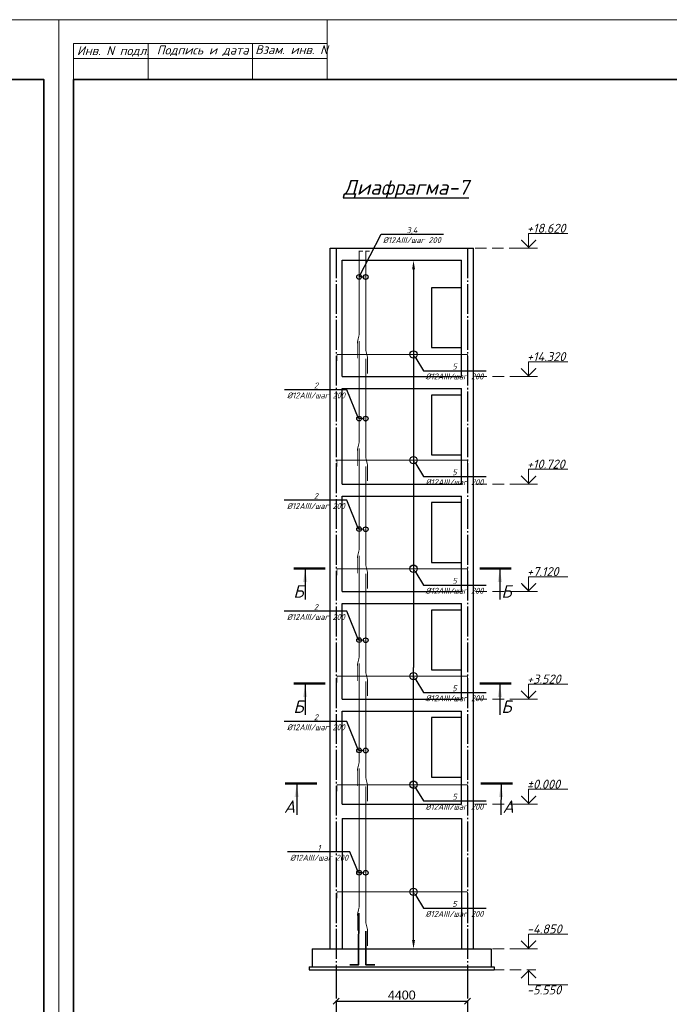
# Model space of a CAD drawing. Header units: millimetres. Extents: x -33345 to 4712671, y -3392 to 121473.
# Tile 1050 of 1056: x 4189316 to 4211096, y 70922 to 103901. Entities that reach past the tile are written whole.
import ezdxf
from ezdxf import colors
from ezdxf.entities.mleader import LeaderData, LeaderLine
from ezdxf.math import Vec2, Vec3

# ---------------------------------------------------------------- set-up
doc = ezdxf.new("R2010")
doc.units = ezdxf.units.MM
for name, pattern in [('CENTER2', [28.575, 19.05, -3.175, 3.175, -3.175]), ('DASHED', [19.05, 12.7, -6.35]), ('ГОСТ 2.303 5', [24, 20, -1.5, 1, -1.5])]:
    doc.linetypes.add(name, pattern=pattern)
for name, color, linetype in [('00-Axes', 1, 'CENTER2'), ('_линия', 7, 'Continuous'), ('Ром', 246, 'Continuous')]:
    doc.layers.add(name, color=color, linetype=linetype)
doc.styles.add('_text', font='isocpeui.ttf')
doc.styles.add('ISOCPEUR', font='isocpeui.ttf', dxfattribs={"height": 300})
doc.styles.get("Standard").update_dxf_attribs({"font": 'arial.ttf'})
doc.styles.add('ГОСТ 300', font='isocpeui.ttf', dxfattribs={"height": 150})
doc.styles.add('Тохир', font='isocpeui.ttf', dxfattribs={"oblique": 2, "height": 250})
doc.dimstyles.new('ISO-25$0', dxfattribs={"dimtxt": 300, "dimasz": 200, "dimexe": 100, "dimexo": 300, "dimgap": 50, "dimtad": 1, "dimdec": 0, "dimtxsty": 'Standard', "dimblk": 'OBLIQUE', "dimcen": 250, "dimadec": 0, "dimazin": 0, "dimtfac": 1, "dimtdec": 0, "dimtmove": 0, "dimatfit": 3, "dimldrblk": 'OBLIQUE', "dimfxl": 1.25, "dimarcsym": 0})

# ---------------------------------------------------------------- blocks, each defined once
blk = doc.blocks.new('srhet')
at = {"lineweight": 20}
for p, q in [((-49805960, 24202266), (-49807960, 24202266)), ((-49806660, 24193766), (-49806660, 24202266)), ((-49805960, 24199766), (-49807160, 24199766)), ((-49805960, 24196266), (-49807160, 24196266))]:
    blk.add_line(p, q, dxfattribs=at)
blk.add_lwpolyline([(-49807960, 24193266), (-49748560, 24193266), (-49748560, 24235266), (-49807960, 24235266)], close=True, dxfattribs=at)
at = {"lineweight": 35}
blk.add_lwpolyline([(-49805960, 24193766), (-49749060, 24193766), (-49749060, 24234766), (-49805960, 24234766)], close=True, dxfattribs=at)
at = {"lineweight": 20}
blk.add_lwpolyline([(-49805960, 24193766), (-49807160, 24193766), (-49807160, 24202266)], dxfattribs=at)
at = {"layer": '_линия', "color": 18, "lineweight": 0, "char_height": 300, "attachment_point": 1, "rotation": 90, "style": 'Тохир'}
for s, insert, width in [('Взам. инв. N', (-49807106, 24199850), 2548.9), ('Подпись и дата', (-49807094, 24196549), 3227.1), ('Инв. N подл.', (-49807073, 24193874), 2427.67)]:
    blk.add_mtext(s, dxfattribs=dict(at, insert=insert, width=width))
blk = doc.blocks.new('_Oblique')
at = {"color": 0, "linetype": 'ByBlock', "lineweight": -2}
blk.add_line((-0.5, -0.5), (0.5, 0.5), dxfattribs=at)
blk = doc.blocks.new('*D2465')
at = {"color": 0, "lineweight": -2, "transparency": 16777216}
for p, q in [((4199926, 71327), (4199926, 71127)), ((4204326, 71327), (4204326, 71127)), ((4199926, 71027), (4204326, 71027))]:
    blk.add_line(p, q, dxfattribs=at)
at = {"layer": 'Defpoints', "color": 0, "transparency": 16777216}
for p in [(4199926, 71027), (4204326, 71027), (4204326, 71027)]:
    blk.add_point(p, dxfattribs=at)
at = {"color": 0, "lineweight": -2, "transparency": 16777216, "xscale": 200, "yscale": 200, "zscale": 200, "rotation": 180}
blk.add_blockref('_Oblique', (4199926, 71027), dxfattribs=at)
at = {"color": 0, "lineweight": -2, "transparency": 16777216, "xscale": 200, "yscale": 200, "zscale": 200}
blk.add_blockref('_Oblique', (4204326, 71027), dxfattribs=at)
at = {"color": 0, "lineweight": 0, "transparency": 16777216, "insert": (4202126, 71231), "char_height": 300, "attachment_point": 5}
blk.add_mtext('4400', dxfattribs=at)

msp = doc.modelspace()

# ---------------------------------------------------------------- linework, layer by layer
at = {"color": 177, "lineweight": 30, "true_color": 0x293189}
for p, q in [((4199726.162, 72774.895, -3946408475.726), (4199726.162, 96244.895, -3946408475.726)), ((4199726.162, 96244.895, -3946408475.726), (4204526.162, 96244.895, -3946408475.726)), ((4204526.162, 72774.895, -3946408475.726), (4204526.162, 96244.895, -3946408475.726)), ((4200126.162, 91944.895, -3946408475.726), (4200126.162, 95844.895, -3946408475.726)), ((4200126.162, 95844.895, -3946408475.726), (4204126.162, 95844.895, -3946408475.726)), ((4204126.162, 91944.895, -3946408475.726), (4204126.162, 95844.895, -3946408475.726)), ((4200126.162, 91944.895, -3946408475.726), (4204126.162, 91944.895, -3946408475.726)), ((4200126.162, 88344.895, -3946408475.726), (4200126.162, 91544.895, -3946408475.726)), ((4200126.162, 91544.895, -3946408475.726), (4204126.162, 91544.895, -3946408475.726)), ((4204126.162, 88344.895, -3946408475.726), (4204126.162, 91544.895, -3946408475.726)), ((4200126.162, 88344.895, -3946408475.726), (4204126.162, 88344.895, -3946408475.726)), ((4200126.162, 84744.895, -3946408475.726), (4200126.162, 87944.895, -3946408475.726)), ((4200126.162, 87944.895, -3946408475.726), (4204126.162, 87944.895, -3946408475.726)), ((4204126.162, 84744.895, -3946408475.726), (4204126.162, 87944.895, -3946408475.726)), ((4200126.162, 84744.895, -3946408475.726), (4204126.162, 84744.895, -3946408475.726)), ((4200126.162, 81144.895, -3946408475.726), (4200126.162, 84344.895, -3946408475.726)), ((4200126.162, 84344.895, -3946408475.726), (4204126.162, 84344.895, -3946408475.726)), ((4204126.162, 81144.895, -3946408475.726), (4204126.162, 84344.895, -3946408475.726)), ((4200126.162, 81144.895, -3946408475.726), (4204126.162, 81144.895, -3946408475.726)), ((4200126.162, 77624.895, -3946408475.726), (4200126.162, 80744.895, -3946408475.726)), ((4200126.162, 80744.895, -3946408475.726), (4204126.162, 80744.895, -3946408475.726)), ((4204126.162, 77624.895, -3946408475.726), (4204126.162, 80744.895, -3946408475.726)), ((4200126.162, 77624.895, -3946408475.726), (4204126.162, 77624.895, -3946408475.726)), ((4200126.162, 77144.895, -3946408475.726), (4204126.162, 77144.895, -3946408475.726)), ((4200126.162, 77144.895, -3946408475.726), (4200126.162, 72774.895, -3946408475.726)), ((4204126.162, 77144.895, -3946408475.726), (4204126.162, 72774.895, -3946408475.726)), ((4199126.162, 72774.895, -3946408475.726), (4205126.162, 72774.895, -3946408475.726)), ((4199126.162, 72774.895, -3946408475.726), (4199126.162, 72174.895, -3946408475.726)), ((4205126.162, 72774.895, -3946408475.726), (4205126.162, 72174.895, -3946408475.726)), ((4199026.162, 72174.895, -3946408475.726), (4205226.162, 72174.895, -3946408475.726)), ((4199026.162, 72174.895, -3946408475.726), (4199026.162, 72074.895, -3946408475.726)), ((4199026.162, 72074.895, -3946408475.726), (4205226.162, 72074.895, -3946408475.726)), ((4205226.162, 72174.895, -3946408475.726), (4205226.162, 72074.895, -3946408475.726))]:
    msp.add_line(p, q, dxfattribs=at)
at = {"color": 18, "lineweight": 0, "true_color": 0x000000}
for p, q in [((4206128.367, 96244.895, -3946408475.726), (4206678.367, 96244.895, -3946408475.726)), ((4206128.367, 91944.89, -3946408475.726), (4206678.367, 91944.89, -3946408475.726)), ((4206128.367, 88344.89, -3946408475.726), (4206678.367, 88344.89, -3946408475.726)), ((4206128.367, 84744.89, -3946408475.726), (4206678.367, 84744.89, -3946408475.726)), ((4206128.367, 81144.89, -3946408475.726), (4206678.367, 81144.89, -3946408475.726)), ((4206128.367, 77624.89, -3946408475.726), (4206678.367, 77624.89, -3946408475.726)), ((4206128.367, 72774.895, -3946408475.726), (4206678.367, 72774.895, -3946408475.726))]:
    msp.add_line(p, q, dxfattribs=at)
at = {"color": 5, "linetype": 'Continuous', "lineweight": 25, "ltscale": 100}
for p, q in [((4198887.29, 85492.095, 754593261.348), (4198891.382, 84475.695, 754593261.348)), ((4205414.074, 85492.095, 754593261.348), (4205409.982, 84475.695, 754593261.348)), ((4198887.29, 81630.863, 754593261.348), (4198891.382, 80614.463, 754593261.348)), ((4205414.074, 81630.863, 754593261.348), (4205409.982, 80614.463, 754593261.348)), ((4198603.931, 78284.434, 754593261.348), (4198608.023, 77268.034, 754593261.348)), ((4205454.309, 78284.434, 754593261.348), (4205450.217, 77268.034, 754593261.348))]:
    msp.add_line(p, q, dxfattribs=at)
at = {"color": 18, "lineweight": 0, "true_color": 0x000000, "elevation": -3946408475.726}
for points in [[(4206378.367, 96244.895), (4206378.367, 96744.895), (4207697.826, 96744.895)], [(4206378.367, 91944.89), (4206378.367, 92444.89), (4207697.826, 92444.89)], [(4206378.367, 88344.89), (4206378.367, 88844.89), (4207697.826, 88844.89)], [(4206378.367, 84744.89), (4206378.367, 85244.89), (4207697.826, 85244.89)], [(4206378.367, 81144.89), (4206378.367, 81644.89), (4207697.826, 81644.89)], [(4206378.367, 77624.89), (4206378.367, 78124.89), (4207697.826, 78124.89)], [(4206378.367, 72774.895), (4206378.367, 73274.895), (4207697.826, 73274.895)], [(4206378.367, 72074.895), (4206378.367, 71574.895), (4207697.826, 71574.895)]]:
    msp.add_lwpolyline(points, dxfattribs=at)
for points in [[(4206128.367, 96523.175, 40, 40, 0), (4206378.367, 96273.175, 40, 40, 0), (4206628.367, 96523.175, 40, 40, 0)], [(4206128.367, 92223.17, 40, 40, 0), (4206378.367, 91973.17, 40, 40, 0), (4206628.367, 92223.17, 40, 40, 0)], [(4206128.367, 88623.17, 40, 40, 0), (4206378.367, 88373.17, 40, 40, 0), (4206628.367, 88623.17, 40, 40, 0)], [(4206128.367, 85023.17, 40, 40, 0), (4206378.367, 84773.17, 40, 40, 0), (4206628.367, 85023.17, 40, 40, 0)], [(4206128.367, 81423.17, 40, 40, 0), (4206378.367, 81173.17, 40, 40, 0), (4206628.367, 81423.17, 40, 40, 0)], [(4206128.367, 77903.17, 40, 40, 0), (4206378.367, 77653.17, 40, 40, 0), (4206628.367, 77903.17, 40, 40, 0)], [(4206128.367, 73053.175, 40, 40, 0), (4206378.367, 72803.175, 40, 40, 0), (4206628.367, 73053.175, 40, 40, 0)], [(4206128.367, 71796.615, 40, 40, 0), (4206378.367, 72046.615, 40, 40, 0), (4206628.367, 71796.615, 40, 40, 0)]]:
    msp.add_lwpolyline(points, format="xyseb", dxfattribs=at)
at = {"color": 5, "elevation": -4359072809.706}
for points in [[(4200637.409, 92555.449, 30, 30, 0), (4200637.409, 93055.449, 30, 30, -0.060930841), (4200648.022, 93142.218, 30, 30, 0), (4200686.563, 93297.405, 30, 30, 0.060930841), (4200697.176, 93384.175, 30, 30, 0), (4200697.176, 96144.895, 30, 30, 0), (4200829.621, 96144.895, 0, 0, 0)], [(4200978.889, 92044.726, 30, 30, 0), (4200978.889, 92544.726, 30, 30, 0.060930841), (4200968.276, 92631.495, 30, 30, 0), (4200929.736, 92786.682, 30, 30, -0.060930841), (4200919.122, 92873.451, 30, 30, 0), (4200919.122, 96144.895, 30, 30, 0), (4201051.568, 96144.895, 0, 0, 0)]]:
    msp.add_lwpolyline(points, format="xyseb", dxfattribs=at)
at = {"color": 215, "linetype": 'DASHED', "lineweight": 0, "ltscale": 30, "true_color": 0xa953a0, "elevation": -3946408475.726}
for points in [[(4204588.021, 96244.895), (4206618.96, 96244.895)], [(4204601.177, 91944.89), (4206618.96, 91944.89)], [(4204601.177, 88344.89), (4206618.96, 88344.89)], [(4204601.177, 84744.89), (4206618.96, 84744.89)], [(4204601.177, 81144.89), (4206618.96, 81144.89)], [(4204601.177, 77624.89), (4206618.96, 77624.89)], [(4206022.168, 77624.89), (4206128.367, 77624.89)], [(4204601.177, 72774.895), (4206618.96, 72774.895)], [(4206022.168, 72774.895), (4206128.367, 72774.895)], [(4204601.177, 72074.895), (4206618.96, 72074.895)]]:
    msp.add_lwpolyline(points, dxfattribs=at)
at = {"color": 177, "lineweight": 30, "true_color": 0x293189, "elevation": -3946408475.726}
for points in [[(4203126.157, 92924.89), (4204126.162, 92924.89), (4204126.162, 94924.826), (4203126.157, 94924.826)], [(4203126.157, 89324.89), (4204126.162, 89324.89), (4204126.162, 91324.826), (4203126.157, 91324.826)], [(4203126.157, 85724.89), (4204126.162, 85724.89), (4204126.162, 87724.826), (4203126.157, 87724.826)], [(4203126.157, 82124.89), (4204126.162, 82124.89), (4204126.162, 84124.826), (4203126.157, 84124.826)], [(4203126.155, 78524.899), (4204126.162, 78524.899), (4204126.162, 80524.835), (4203126.155, 80524.835)]]:
    msp.add_lwpolyline(points, close=True, dxfattribs=at)
at = {"color": 5, "const_width": 30}
for points, elevation in [([(4200697.176, 93144.895), (4200697.176, 89784.175, -0.060930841), (4200686.563, 89697.405), (4200648.022, 89542.218, 0.060930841), (4200637.409, 89455.449), (4200637.409, 88955.449)], -4359072809.706), ([(4199953.83, 92470.53), (4199953.83, 92670.427, -0.414213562), (4199973.83, 92690.427), (4204309.146, 92690.427, -0.414213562), (4204329.146, 92670.427), (4204329.146, 92470.695)], -7892816951.451), ([(4200919.122, 92544.895), (4200919.122, 89273.451, 0.060930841), (4200929.736, 89186.682), (4200968.276, 89031.495, -0.060930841), (4200978.889, 88944.726), (4200978.889, 88444.726)], -4359072809.706), ([(4200697.176, 89544.895), (4200697.176, 86184.175, -0.060930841), (4200686.563, 86097.405), (4200648.022, 85942.218, 0.060930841), (4200637.409, 85855.449), (4200637.409, 85355.449)], -4359072809.706), ([(4199953.83, 88929.947), (4199953.83, 89129.844, -0.414213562), (4199973.83, 89149.844), (4204309.146, 89149.844, -0.414213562), (4204329.146, 89129.844), (4204329.146, 88930.112)], -7892816951.451), ([(4200919.122, 88944.895), (4200919.122, 85673.451, 0.060930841), (4200929.736, 85586.682), (4200968.276, 85431.495, -0.060930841), (4200978.889, 85344.726), (4200978.889, 84844.726)], -4359072809.706), ([(4200697.176, 85944.895), (4200697.176, 82584.175, -0.060930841), (4200686.563, 82497.405), (4200648.022, 82342.218, 0.060930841), (4200637.409, 82255.449), (4200637.409, 81755.449)], -4359072809.706), ([(4199953.83, 85291.785), (4199953.83, 85491.682, -0.414213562), (4199973.83, 85511.682), (4204309.146, 85511.682, -0.414213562), (4204329.146, 85491.682), (4204329.146, 85291.95)], -7892816951.451), ([(4200919.122, 85344.895), (4200919.122, 82073.451, 0.060930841), (4200929.736, 81986.682), (4200968.276, 81831.495, -0.060930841), (4200978.889, 81744.726), (4200978.889, 81244.726)], -4359072809.706), ([(4200697.176, 82344.895), (4200697.176, 79064.175, -0.060930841), (4200686.563, 78977.405), (4200648.022, 78822.218, 0.060930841), (4200637.409, 78735.449), (4200637.409, 78235.449)], -4359072809.706), ([(4199953.83, 81692.633), (4199953.83, 81892.53, -0.414213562), (4199973.83, 81912.53), (4204309.146, 81912.53, -0.414213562), (4204329.146, 81892.53), (4204329.146, 81692.798)], -7892816951.451), ([(4200919.122, 81744.895), (4200919.122, 78553.451, 0.060930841), (4200929.736, 78466.682), (4200968.276, 78311.495, -0.060930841), (4200978.889, 78224.726), (4200978.889, 77724.726)], -4359072809.706), ([(4200697.176, 78824.895), (4200697.176, 74213.927, -0.060930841), (4200686.563, 74127.157), (4200648.022, 73971.97, 0.060930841), (4200637.409, 73885.201), (4200637.409, 73385.201)], -8428668788.108), ([(4199953.83, 78057.262), (4199953.83, 78257.16, -0.414213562), (4199973.83, 78277.16), (4204309.146, 78277.16, -0.414213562), (4204329.146, 78257.16), (4204329.146, 78057.428)], -7892816951.451), ([(4200919.122, 78224.895), (4200919.122, 73703.203, 0.060930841), (4200929.736, 73616.434), (4200968.276, 73461.247, -0.060930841), (4200978.889, 73374.478), (4200978.889, 72874.478)], -8428668788.108), ([(4199953.83, 74469.043), (4199953.83, 74668.941, -0.414213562), (4199973.83, 74688.941), (4204309.146, 74688.941, -0.414213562), (4204329.146, 74668.941), (4204329.146, 74469.209)], -3946408475.726)]:
    msp.add_lwpolyline(points, format="xyb", dxfattribs=dict(at, elevation=elevation))
at = {"color": 5, "linetype": 'Continuous', "lineweight": 50, "ltscale": 100, "elevation": 754593261.348}
for points in [[(4199560.535, 85523.251), (4198502.991, 85523.49)], [(4204740.829, 85523.251), (4205798.373, 85523.49)], [(4199560.535, 81662.02), (4198502.991, 81662.259)], [(4204740.829, 81662.02), (4205798.373, 81662.259)], [(4199277.176, 78315.59), (4198219.632, 78315.829)], [(4204781.064, 78315.59), (4205838.609, 78315.829)]]:
    msp.add_lwpolyline(points, dxfattribs=at)
at = {"color": 1, "lineweight": 35, "elevation": -8016004454.127}
for points in [[(4200379.604, 72245.212), (4200679.604, 72245.212), (4200679.604, 72595.058), (4200683.951, 73974.552)], [(4200918.531, 73374.646), (4200918.531, 72594.743), (4200918.531, 72244.898), (4201218.531, 72244.898)]]:
    msp.add_lwpolyline(points, dxfattribs=at)
for centre, radius in [((4200696.156, 95286.296, -3857857035.627), 80), ((4200914.913, 95283.264, -8305481285.432), 80), ((4202520.032, 92690.427, -7892816951.451), 123.54), ((4200696.156, 90541.995, -3857857035.627), 80), ((4200914.913, 90538.963, -8305481285.432), 80), ((4202520.032, 89149.844, -7892816951.451), 123.54), ((4200696.156, 86838.01, -3857857035.627), 80), ((4200914.913, 86834.978, -8305481285.432), 80), ((4202520.032, 85511.682, -7892816951.451), 123.54), ((4200696.156, 83120.581, -3857857035.627), 80), ((4200914.913, 83117.549, -8305481285.432), 80), ((4202520.032, 81912.53, -7892816951.451), 123.54), ((4200696.156, 79427.204, -3857857035.627), 80), ((4200914.913, 79424.172, -8305481285.432), 80), ((4202520.032, 78277.16, -7892816951.451), 123.54), ((4200696.156, 75330.975, -7927453014.029), 80), ((4200914.913, 75327.943, -12375077263.834), 80), ((4202520.032, 74688.941, -3946408475.726), 123.54)]:
    msp.add_circle(centre, radius)
at = {"color": 5, "linetype": 'Continuous', "lineweight": 25, "ltscale": 100}
for points in [[(4198887.29, 85492.095, 754593261.348), (4198816.901, 85071.465, 754593261.348), (4198957.679, 85071.464, 754593261.348)], [(4205414.074, 85492.095, 754593261.348), (4205484.463, 85071.465, 754593261.348), (4205343.685, 85071.464, 754593261.348)], [(4198887.29, 81630.863, 754593261.348), (4198816.901, 81210.233, 754593261.348), (4198957.679, 81210.233, 754593261.348)], [(4205414.074, 81630.863, 754593261.348), (4205484.463, 81210.233, 754593261.348), (4205343.685, 81210.233, 754593261.348)], [(4198603.931, 78284.434, 754593261.348), (4198533.542, 77863.804, 754593261.348), (4198674.32, 77863.804, 754593261.348)], [(4205454.309, 78284.434, 754593261.348), (4205524.699, 77863.804, 754593261.348), (4205383.92, 77863.804, 754593261.348)]]:
    msp.add_solid(points, dxfattribs=at)
at = {"layer": '00-Axes', "color": 251, "linetype": 'ГОСТ 2.303 5', "ltscale": 50, "true_color": 0x636466, "elevation": -3946408475.726}
for points in [[(4199926.162, 96244.895), (4199926.162, 70448.822)], [(4204326.162, 96244.895), (4204326.162, 70448.822)]]:
    msp.add_lwpolyline(points, dxfattribs=at)

# ---------------------------------------------------------------- block references
at = {"layer": '_линия', "color": 18, "lineweight": 0, "rotation": 270}
for p in [(-20044640.753, -49704059.044), (-20002640.753, -49704059.044)]:
    msp.add_blockref('srhet', p, dxfattribs=at)

# ---------------------------------------------------------------- texts
at = {"color": 18, "lineweight": 0, "true_color": 0x000000, "style": 'ГОСТ 300'}
for s, p in [('+18.620', (4206321.232, 96766.163, -3946408475.726)), ('+14.320', (4206321.232, 92466.158, -3946408475.726)), ('+10.720', (4206321.232, 88866.158, -3946408475.726)), ('+7.120', (4206321.232, 85266.158, -3946408475.726)), ('+3.520', (4206321.232, 81666.158, -3946408475.726)), ('%%P0.000', (4206321.232, 78146.158, -3946408475.726)), ('-4.850', (4206321.232, 73296.163, -3946408475.726)), ('-5.550', (4206321.232, 71253.626, -3946408475.726))]:
    msp.add_text(s, height=300, dxfattribs=at).set_placement(p)
at = {"ltscale": 20, "insert": (4202269.416, 98218.624, 2247315534.359), "char_height": 500, "width": 5057.40252, "attachment_point": 5, "style": '_text'}
msp.add_mtext('{\\LДиафрагма-7}', dxfattribs=at)
at = {"layer": 'Ром', "color": 5, "char_height": 420, "width": 12025.70697, "style": 'ISOCPEUR'}
for s, insert, attachment_point, rotation in [('\\pxt22;Б', (4198835.754, 84961.392, 754593261.348), 3, 0.0129166), ('\\pxt22;Б', (4205465.61, 84961.392, 754593261.348), 1, 359.9870834), ('\\pxt22;Б', (4198835.754, 81100.161, 754593261.348), 3, 0.0129166), ('\\pxt22;Б', (4205465.61, 81100.161, 754593261.348), 1, 359.9870834), ('\\pxt22;A', (4198552.395, 77753.732, 754593261.348), 3, 0.0129166), ('\\pxt22;A', (4205505.846, 77753.732, 754593261.348), 1, 359.9870834)]:
    msp.add_mtext(s, dxfattribs=dict(at, insert=insert, attachment_point=attachment_point, rotation=rotation))

# ---------------------------------------------------------------- dimensions: what is measured, and where the dimension line sits
at = {"color": 18, "lineweight": 0, "true_color": 0x000000}
dim = msp.add_linear_dim(base=(4204326.162, 71027.375, -3946408475.726), p1=(4199926.162, 71027.375, -3946408475.726), p2=(4204326.162, 71027.375, -3946408475.726), dimstyle='ISO-25$0', dxfattribs=at)
dim.commit()
dim.dimension.update_dxf_attribs({"geometry": '*D2465', "text_midpoint": (4202126.162, 71230.547, -3946408475.726)})

# ---------------------------------------------------------------- leaders
ml = msp.add_multileader_mtext('Standard')
ml.set_content('\\A1;3,4\\P%%C12AIII/шаг 200', color=256, style='ISOCPEUR')
ml.set_leader_properties()
ml.build(insert=Vec2(0, 0))
ml.multileader.update_dxf_attribs({"text_left_attachment_type": 6, "text_right_attachment_type": 6, "arrow_head_size": 150})
ctx = ml.context
ctx.base_point, ctx.char_height, ctx.arrow_head_size, ctx.plane_origin = Vec3(4201461.868, 96712.669, -7892816951.451), 200, 150, Vec3(4204006.554, 97386.331, -7892816951.451)
ctx.left_attachment, ctx.right_attachment, ctx.text_align_type = 6, 6, 1
notes = []
notes.append((ctx, [(0, (1, 1, 0), (4201431.112, 96712.669, -7892816951.451), (1, 0), 30.756, [(1, [(4200935.119, 95282.989, -7892816951.451), (4200693.745, 95285.936, -7892816951.451)], 0, [])])]))
ctx.mtext.insert, ctx.mtext.alignment, ctx.mtext.flow_direction = Vec3(4202464.929, 96952.669, -7892816951.451), 2, 5
ml = msp.add_multileader_mtext('Standard')
ml.set_content('', color=256)
ml.set_leader_properties()
ml.build(insert=Vec2(0, 0))
ml.multileader.update_dxf_attribs({"text_left_attachment_type": 6, "text_right_attachment_type": 6, "dogleg_length": 0.36, "arrow_head_size": 300})
ctx = ml.context
ctx.base_point, ctx.char_height, ctx.arrow_head_size, ctx.plane_origin, ctx.plane_x_axis, ctx.plane_y_axis = Vec3(4202520.009, 82196.654, -3946408475.726), 200, 300, Vec3(4203925.383, 77625.657, -3946408475.726), Vec3(0, 1), Vec3(-1, 0)
ctx.left_attachment, ctx.right_attachment = 6, 6
notes.append((ctx, [(0, (1, 1, 0), (4202520.009, 82201.014, -3946408475.726), (0, -1), 0.36, [(1, [(4202520.038, 72774.895, -3946408475.726)], 0, []), (0, [(4202520.52, 95835.727, -3946408475.726)], 0, [])])]))
ctx.mtext.insert, ctx.mtext.text_direction, ctx.mtext.rotation, ctx.mtext.flow_direction = Vec3(4202320.009, 82198.654, -3946408475.726), Vec3(0, 1), 1.570796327, 5
ml = msp.add_multileader_mtext('Standard')
ml.set_content('\\A1;5\\P%%C12AIII/шаг 200', color=256, style='ISOCPEUR')
ml.set_leader_properties()
ml.build(insert=Vec2(0, 0))
ml.multileader.update_dxf_attribs({"text_left_attachment_type": 6, "text_right_attachment_type": 6, "arrow_head_size": 150})
ctx = ml.context
ctx.base_point, ctx.char_height, ctx.arrow_head_size, ctx.plane_origin = Vec3(4202888.522, 92145.39, -7892816951.451), 200, 150, Vec3(4197980.092, 92464.135, -7892816951.451)
ctx.left_attachment, ctx.right_attachment, ctx.text_align_type = 6, 6, 1
notes.append((ctx, [(1, (1, 1, 0), (4202857.765, 92145.39, -7892816951.451), (1, 0), 30.756, [(0, [(4202520.032, 92690.427, -7892816951.451)], 0, [])])]))
ctx.mtext.insert, ctx.mtext.alignment, ctx.mtext.flow_direction = Vec3(4203891.582, 92385.39, -7892816951.451), 2, 5
ml = msp.add_multileader_mtext('Standard')
ml.set_content('\\A1;2\\P%%C12AIII/шаг 200', color=256, style='ISOCPEUR')
ml.set_leader_properties()
ml.build(insert=Vec2(0, 0))
ml.multileader.update_dxf_attribs({"text_left_attachment_type": 6, "text_right_attachment_type": 6, "arrow_head_size": 150})
ctx = ml.context
ctx.base_point, ctx.char_height, ctx.arrow_head_size, ctx.plane_origin = Vec3(4198248.54, 91509.036, -4359072809.706), 200, 150, Vec3(4203990.557, 92642.39, -4359072809.706)
ctx.left_attachment, ctx.right_attachment, ctx.text_align_type = 6, 6, 1
notes.append((ctx, [(1, (1, 1, 0), (4200285.418, 91509.036, -4359072809.706), (-1, 0), 30.756, [(1, [(4200919.122, 90539.048, -4359072809.706), (4200677.748, 90541.995, -4359072809.706)], 0, [])])]))
ctx.mtext.insert, ctx.mtext.alignment, ctx.mtext.flow_direction = Vec3(4199251.601, 91749.036, -4359072809.706), 2, 5
ml = msp.add_multileader_mtext('Standard')
ml.set_content('\\A1;5\\P%%C12AIII/шаг 200', color=256, style='ISOCPEUR')
ml.set_leader_properties()
ml.build(insert=Vec2(0, 0))
ml.multileader.update_dxf_attribs({"text_left_attachment_type": 6, "text_right_attachment_type": 6, "arrow_head_size": 150})
ctx = ml.context
ctx.base_point, ctx.char_height, ctx.arrow_head_size, ctx.plane_origin = Vec3(4202888.522, 88604.807, -7892816951.451), 200, 150, Vec3(4197980.092, 88923.553, -7892816951.451)
ctx.left_attachment, ctx.right_attachment, ctx.text_align_type = 6, 6, 1
notes.append((ctx, [(1, (1, 1, 0), (4202857.765, 88604.807, -7892816951.451), (1, 0), 30.756, [(0, [(4202520.032, 89149.844, -7892816951.451)], 0, [])])]))
ctx.mtext.insert, ctx.mtext.alignment, ctx.mtext.flow_direction = Vec3(4203891.582, 88844.807, -7892816951.451), 2, 5
ml = msp.add_multileader_mtext('Standard')
ml.set_content('\\A1;2\\P%%C12AIII/шаг 200', color=256, style='ISOCPEUR')
ml.set_leader_properties()
ml.build(insert=Vec2(0, 0))
ml.multileader.update_dxf_attribs({"text_left_attachment_type": 6, "text_right_attachment_type": 6, "arrow_head_size": 150})
ctx = ml.context
ctx.base_point, ctx.char_height, ctx.arrow_head_size, ctx.plane_origin = Vec3(4198244.331, 87804.965, -8305481285.432), 200, 150, Vec3(4203986.348, 88938.32, -8305481285.432)
ctx.left_attachment, ctx.right_attachment, ctx.text_align_type = 6, 6, 1
notes.append((ctx, [(1, (1, 1, 0), (4200281.209, 87804.965, -8305481285.432), (-1, 0), 30.756, [(1, [(4200914.913, 86834.978, -8305481285.432), (4200673.538, 86837.925, -8305481285.432)], 0, [])])]))
ctx.mtext.insert, ctx.mtext.alignment, ctx.mtext.flow_direction = Vec3(4199247.392, 88044.965, -8305481285.432), 2, 5
ml = msp.add_multileader_mtext('Standard')
ml.set_content('\\A1;5\\P%%C12AIII/шаг 200', color=256, style='ISOCPEUR')
ml.set_leader_properties()
ml.build(insert=Vec2(0, 0))
ml.multileader.update_dxf_attribs({"text_left_attachment_type": 6, "text_right_attachment_type": 6, "arrow_head_size": 150})
ctx = ml.context
ctx.base_point, ctx.char_height, ctx.arrow_head_size, ctx.plane_origin = Vec3(4202888.522, 84966.645, -7892816951.451), 200, 150, Vec3(4197980.092, 85285.391, -7892816951.451)
ctx.left_attachment, ctx.right_attachment, ctx.text_align_type = 6, 6, 1
notes.append((ctx, [(1, (1, 1, 0), (4202857.765, 84966.645, -7892816951.451), (1, 0), 30.756, [(0, [(4202520.032, 85511.682, -7892816951.451)], 0, [])])]))
ctx.mtext.insert, ctx.mtext.alignment, ctx.mtext.flow_direction = Vec3(4203891.582, 85206.645, -7892816951.451), 2, 5
ml = msp.add_multileader_mtext('Standard')
ml.set_content('\\A1;2\\P%%C12AIII/шаг 200', color=256, style='ISOCPEUR')
ml.set_leader_properties()
ml.build(insert=Vec2(0, 0))
ml.multileader.update_dxf_attribs({"text_left_attachment_type": 6, "text_right_attachment_type": 6, "arrow_head_size": 150})
ctx = ml.context
ctx.base_point, ctx.char_height, ctx.arrow_head_size, ctx.plane_origin = Vec3(4198244.331, 84087.536, -8305481285.432), 200, 150, Vec3(4203986.348, 85220.89, -8305481285.432)
ctx.left_attachment, ctx.right_attachment, ctx.text_align_type = 6, 6, 1
notes.append((ctx, [(1, (1, 1, 0), (4200281.209, 84087.536, -8305481285.432), (-1, 0), 30.756, [(1, [(4200914.913, 83117.549, -8305481285.432), (4200673.538, 83120.496, -8305481285.432)], 0, [])])]))
ctx.mtext.insert, ctx.mtext.alignment, ctx.mtext.flow_direction = Vec3(4199247.392, 84327.536, -8305481285.432), 2, 5
ml = msp.add_multileader_mtext('Standard')
ml.set_content('\\A1;5\\P%%C12AIII/шаг 200', color=256, style='ISOCPEUR')
ml.set_leader_properties()
ml.build(insert=Vec2(0, 0))
ml.multileader.update_dxf_attribs({"text_left_attachment_type": 6, "text_right_attachment_type": 6, "arrow_head_size": 150})
ctx = ml.context
ctx.base_point, ctx.char_height, ctx.arrow_head_size, ctx.plane_origin = Vec3(4202888.522, 81367.493, -7892816951.451), 200, 150, Vec3(4197980.092, 81686.239, -7892816951.451)
ctx.left_attachment, ctx.right_attachment, ctx.text_align_type = 6, 6, 1
notes.append((ctx, [(1, (1, 1, 0), (4202857.765, 81367.493, -7892816951.451), (1, 0), 30.756, [(0, [(4202520.032, 81912.53, -7892816951.451)], 0, [])])]))
ctx.mtext.insert, ctx.mtext.alignment, ctx.mtext.flow_direction = Vec3(4203891.582, 81607.493, -7892816951.451), 2, 5
ml = msp.add_multileader_mtext('Standard')
ml.set_content('\\A1;2\\P%%C12AIII/шаг 200', color=256, style='ISOCPEUR')
ml.set_leader_properties()
ml.build(insert=Vec2(0, 0))
ml.multileader.update_dxf_attribs({"text_left_attachment_type": 6, "text_right_attachment_type": 6, "arrow_head_size": 150})
ctx = ml.context
ctx.base_point, ctx.char_height, ctx.arrow_head_size, ctx.plane_origin = Vec3(4198244.331, 80394.159, -8305481285.432), 200, 150, Vec3(4203986.348, 81527.513, -8305481285.432)
ctx.left_attachment, ctx.right_attachment, ctx.text_align_type = 6, 6, 1
notes.append((ctx, [(1, (1, 1, 0), (4200281.209, 80394.159, -8305481285.432), (-1, 0), 30.756, [(1, [(4200914.913, 79424.172, -8305481285.432), (4200673.538, 79427.118, -8305481285.432)], 0, [])])]))
ctx.mtext.insert, ctx.mtext.alignment, ctx.mtext.flow_direction = Vec3(4199247.392, 80634.159, -8305481285.432), 2, 5
ml = msp.add_multileader_mtext('Standard')
ml.set_content('\\A1;5\\P%%C12AIII/шаг 200', color=256, style='ISOCPEUR')
ml.set_leader_properties()
ml.build(insert=Vec2(0, 0))
ml.multileader.update_dxf_attribs({"text_left_attachment_type": 6, "text_right_attachment_type": 6, "arrow_head_size": 150})
ctx = ml.context
ctx.base_point, ctx.char_height, ctx.arrow_head_size, ctx.plane_origin = Vec3(4202888.522, 77732.123, -7892816951.451), 200, 150, Vec3(4197980.092, 78050.868, -7892816951.451)
ctx.left_attachment, ctx.right_attachment, ctx.text_align_type = 6, 6, 1
notes.append((ctx, [(1, (1, 1, 0), (4202857.765, 77732.123, -7892816951.451), (1, 0), 30.756, [(0, [(4202520.032, 78277.16, -7892816951.451)], 0, [])])]))
ctx.mtext.insert, ctx.mtext.alignment, ctx.mtext.flow_direction = Vec3(4203891.582, 77972.123, -7892816951.451), 2, 5
ml = msp.add_multileader_mtext('Standard')
ml.set_content('\\A1;1\\P%%C12AIII/шаг 200', color=256, style='ISOCPEUR')
ml.set_leader_properties()
ml.build(insert=Vec2(0, 0))
ml.multileader.update_dxf_attribs({"text_left_attachment_type": 6, "text_right_attachment_type": 6, "arrow_head_size": 150})
ctx = ml.context
ctx.base_point, ctx.char_height, ctx.arrow_head_size, ctx.plane_origin = Vec3(4198350.493, 76024.334, -12375077263.834), 200, 150, Vec3(4203986.348, 77431.285, -12375077263.834)
ctx.left_attachment, ctx.right_attachment, ctx.text_align_type = 6, 6, 1
notes.append((ctx, [(1, (1, 1, 0), (4200387.37, 76024.334, -12375077263.834), (-1, 0), 30.756, [(1, [(4200914.913, 75327.943, -12375077263.834), (4200673.538, 75330.89, -12375077263.834)], 0, [])])]))
ctx.mtext.insert, ctx.mtext.alignment, ctx.mtext.flow_direction = Vec3(4199353.553, 76264.334, -12375077263.834), 2, 5
ml = msp.add_multileader_mtext('Standard')
ml.set_content('\\A1;5\\P%%C12AIII/шаг 200', color=256, style='ISOCPEUR')
ml.set_leader_properties()
ml.build(insert=Vec2(0, 0))
ml.multileader.update_dxf_attribs({"text_left_attachment_type": 6, "text_right_attachment_type": 6, "arrow_head_size": 150})
ctx = ml.context
ctx.base_point, ctx.char_height, ctx.arrow_head_size, ctx.plane_origin = Vec3(4202888.522, 74143.904, -3946408475.726), 200, 150, Vec3(4197980.092, 74462.649, -3946408475.726)
ctx.left_attachment, ctx.right_attachment, ctx.text_align_type = 6, 6, 1
notes.append((ctx, [(1, (1, 1, 0), (4202857.765, 74143.904, -3946408475.726), (1, 0), 30.756, [(0, [(4202520.032, 74688.941, -3946408475.726)], 0, [])])]))
ctx.mtext.insert, ctx.mtext.alignment, ctx.mtext.flow_direction = Vec3(4203891.582, 74383.904, -3946408475.726), 2, 5
for ctx, leaders in notes:
    for number, flags, end, landing, length, lines in leaders:
        leader = LeaderData()
        leader.index, (leader.has_last_leader_line, leader.has_dogleg_vector, leader.attachment_direction) = number, flags
        leader.last_leader_point, leader.dogleg_vector, leader.dogleg_length = Vec3(end), Vec3(landing), length
        for number, points, colour, breaks in lines:
            line = LeaderLine()
            line.index, line.vertices, line.color, line.breaks = number, Vec3.list(points), colors.encode_raw_color(colour), breaks
            leader.lines.append(line)
        ctx.leaders.append(leader)

doc.saveas('drawing.dxf')
